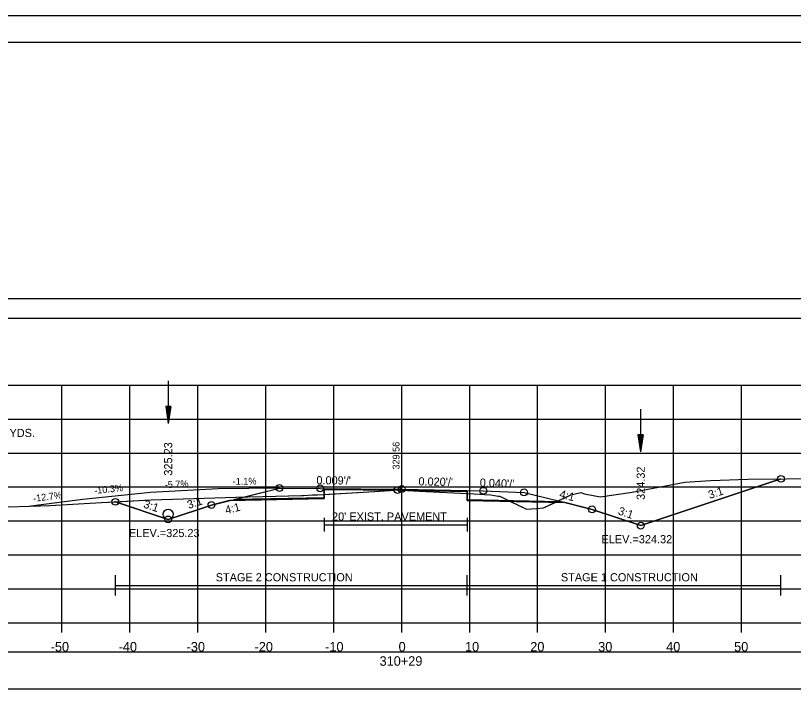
# Model space of a CAD drawing. Extents: x 1376273 to 1384221, y 378927 to 384592.
# Drawn here: x 1381301.5 to 1381416, y 381503 to 381605.2 of the extents above; entities that cross this region are included whole.
import ezdxf

# ---------------------------------------------------------------- set-up
doc = ezdxf.new("R2010")
doc.units = 0
for name, color, linetype in [('R_Alt Surface', 7, 'Continuous'), ('R_Axis', 7, 'Continuous'), ('R_Axis Annot', 7, 'Continuous'), ('R_Border', 7, 'Continuous'), ('R_Border Notes', 7, 'Continuous'), ('R_Contours', 7, 'Continuous'), ('R_Dimension', 7, 'Continuous'), ('R_Drive', 7, 'Continuous'), ('R_Exist Surface', 7, 'Continuous'), ('R_Fin Surface', 7, 'Continuous'), ('R_Grid', 7, 'Continuous'), ('R_No Plot', 7, 'Continuous'), ('R_Water', 7, 'Continuous'), ('R_Xsect Elev', 7, 'Continuous'), ('R_Xsect Slope', 7, 'Continuous'), ('T_Detection Zones', 7, 'Continuous'), ('T_Notes', 7, 'Continuous')]:
    doc.layers.add(name, color=color, linetype=linetype)

msp = doc.modelspace()

# ---------------------------------------------------------------- linework, layer by layer
at = {"layer": 'R_Alt Surface'}
for points in [[(1381333.72, 381534.04), (1381346.94, 381534.31), (1381346.95, 381535.47), (1381358.35, 381535.37), (1381367.99, 381535.18), (1381368, 381534.01), (1381381.62, 381533.74)], [(1381346.95, 381531.29), (1381346.95, 381529.29)], [(1381367.99, 381531.29), (1381367.99, 381529.29)], [(1381346.95, 381530.29), (1381367.99, 381530.29)]]:
    msp.add_lwpolyline(points, dxfattribs=at)
at = {"layer": 'R_Axis'}
for p, q in [((1381208.35, 381515.85), (1381508.35, 381515.85)), ((1381308.35, 381514.45), (1381308.35, 381515.85)), ((1381318.35, 381514.45), (1381318.35, 381515.85)), ((1381328.35, 381514.45), (1381328.35, 381515.85)), ((1381338.35, 381514.45), (1381338.35, 381515.85)), ((1381348.35, 381514.45), (1381348.35, 381515.85)), ((1381358.35, 381514.45), (1381358.35, 381515.85)), ((1381368.35, 381514.45), (1381368.35, 381515.85)), ((1381378.35, 381514.45), (1381378.35, 381515.85)), ((1381388.35, 381514.45), (1381388.35, 381515.85)), ((1381398.35, 381514.45), (1381398.35, 381515.85)), ((1381408.35, 381514.45), (1381408.35, 381515.85))]:
    msp.add_line(p, q, dxfattribs=at)
at = {"layer": 'R_Axis Annot'}
for points in [[(1381207.46, 381560.71), (1381509.26, 381560.71), (1381509.26, 381563.52), (1381207.46, 381563.52)], [(1381207.5, 381506.14), (1381509.19, 381506.14), (1381509.19, 381511.55), (1381207.5, 381511.55)]]:
    msp.add_lwpolyline(points, close=True, dxfattribs=at)
at = {"layer": 'R_Border'}
for p, q in [((1381200.35, 381601.31), (1381516.53, 381601.31)), ((1381352.87, 381601.05), (1381352.87, 381601.05)), ((1381352.87, 381601.05), (1381352.87, 381601.05))]:
    msp.add_line(p, q, dxfattribs=at)
at = {"layer": 'R_Contours'}
for points in [[(1381380.91, 381533.59), (1381383.23, 381534.68), (1381384.68, 381535.02), (1381385.24, 381534.84), (1381387.53, 381534.39), (1381392.25, 381535.1), (1381400.02, 381536.58), (1381403.85, 381536.79), (1381409.26, 381537.01), (1381414.15, 381537.05), (1381393.52, 381530.17), (1381386.35, 381532.56), (1381382.35, 381533.56)], [(1381357.32, 381535.38), (1381357.72, 381535.41), (1381358.31, 381535.37)], [(1381367.99, 381534.88), (1381368.99, 381534.84), (1381370.55, 381534.75), (1381371.47, 381534.7), (1381372.53, 381534.52), (1381372.74, 381534.48), (1381373.07, 381534.33), (1381374.33, 381533.72), (1381368, 381533.85)], [(1381374.33, 381533.72), (1381376.69, 381532.57), (1381378.2, 381532.71), (1381379.19, 381532.78), (1381380.91, 381533.59)]]:
    msp.add_lwpolyline(points, close=True, dxfattribs=at)
at = {"layer": 'R_Dimension'}
for p, q in [((1381316.21, 381519.87), (1381316.21, 381522.87)), ((1381367.99, 381519.87), (1381367.99, 381522.87)), ((1381414.15, 381519.87), (1381414.15, 381522.87)), ((1381316.21, 381521.37), (1381414.15, 381521.37))]:
    msp.add_line(p, q, dxfattribs=at)
at = {"layer": 'R_Drive'}
for p, q in [((1381321.36, 381535.03), (1381311.42, 381534)), ((1381331.35, 381535.6), (1381321.36, 381535.03)), ((1381340.35, 381535.7), (1381331.35, 381535.6)), ((1381311.42, 381534), (1381303.77, 381533.03))]:
    msp.add_line(p, q, dxfattribs=at)
at = {"layer": 'R_Exist Surface'}
msp.add_lwpolyline([(1381297.36, 381532.83), (1381306.56, 381533.12), (1381314.19, 381533.56), (1381321.5, 381533.97), (1381333.98, 381534.35), (1381335.69, 381534.38), (1381337.91, 381534.44), (1381343.6, 381534.62), (1381343.92, 381534.62), (1381345.24, 381534.68), (1381345.95, 381534.71), (1381354.34, 381535.19), (1381357.72, 381535.41), (1381360.98, 381535.22), (1381368.99, 381534.84), (1381370.55, 381534.75), (1381371.47, 381534.7), (1381372.53, 381534.52), (1381372.74, 381534.48), (1381373.07, 381534.33), (1381376.69, 381532.57), (1381378.2, 381532.71), (1381379.19, 381532.78), (1381383.23, 381534.68), (1381384.68, 381535.02), (1381385.24, 381534.84), (1381387.53, 381534.39), (1381392.25, 381535.1), (1381400.02, 381536.58), (1381403.85, 381536.79), (1381409.26, 381537.01), (1381420.6, 381537.09)], dxfattribs=at)
at = {"layer": 'R_Fin Surface'}
msp.add_lwpolyline([(1381316.21, 381533.67), (1381323.98, 381531.08), (1381330.35, 381533.2), (1381333.88, 381534.08), (1381340.35, 381535.7), (1381346.35, 381535.65), (1381358.35, 381535.54), (1381370.35, 381535.3), (1381376.35, 381535.06), (1381381.59, 381533.75), (1381386.35, 381532.56), (1381393.52, 381530.17), (1381414.15, 381537.05)], dxfattribs=at)
at = {"layer": 'R_Grid'}
for p, q in [((1381208.35, 381550.85), (1381508.35, 381550.85)), ((1381308.35, 381515.85), (1381308.35, 381550.85)), ((1381318.35, 381515.85), (1381318.35, 381550.85)), ((1381328.35, 381515.85), (1381328.35, 381550.85)), ((1381338.35, 381515.85), (1381338.35, 381550.85)), ((1381348.35, 381515.85), (1381348.35, 381550.85)), ((1381358.35, 381515.85), (1381358.35, 381550.85)), ((1381368.35, 381515.85), (1381368.35, 381550.85)), ((1381378.35, 381515.85), (1381378.35, 381550.85)), ((1381388.35, 381515.85), (1381388.35, 381550.85)), ((1381398.35, 381515.85), (1381398.35, 381550.85)), ((1381408.35, 381515.85), (1381408.35, 381550.85)), ((1381208.35, 381545.85), (1381508.35, 381545.85)), ((1381208.35, 381540.85), (1381508.35, 381540.85)), ((1381208.35, 381535.85), (1381508.35, 381535.85)), ((1381208.35, 381530.85), (1381508.35, 381530.85)), ((1381208.35, 381525.85), (1381508.35, 381525.85)), ((1381208.35, 381520.85), (1381508.35, 381520.85)), ((1381208.35, 381515.85), (1381508.35, 381515.85))]:
    msp.add_line(p, q, dxfattribs=at)
at = {"layer": 'R_No Plot'}
msp.add_line((1381187.95, 381605.2), (1381521.28, 381605.2), dxfattribs=at)
for points in [[(1381187.94, 381605.2), (1381521.28, 381605.2), (1381521.28, 381391.86), (1381187.94, 381391.86)], [(1381434.27, 381601.31), (1381434.27, 381591.43), (1381470, 381591.43), (1381470, 381588.51), (1381493.2, 381588.51), (1381493.2, 381564.17), (1381516.53, 381564.17), (1381516.53, 381395.85), (1381200.35, 381395.85), (1381200.35, 381601.31)]]:
    msp.add_lwpolyline(points, close=True, dxfattribs=at)
msp.add_lwpolyline([(1381333, 381533.86), (1381346.94, 381534.14), (1381346.95, 381535.47), (1381358.35, 381535.37), (1381367.99, 381535.18), (1381368, 381533.85), (1381382.35, 381533.56)], dxfattribs=at)
for centre in [(1381414.15, 381537.05), (1381340.35, 381535.7), (1381346.35, 381535.65), (1381357.72, 381535.41), (1381358.35, 381535.54), (1381370.35, 381535.3), (1381376.35, 381535.06), (1381316.21, 381533.67), (1381330.35, 381533.2), (1381386.35, 381532.56), (1381323.98, 381531.08), (1381323.98, 381531.08), (1381393.52, 381530.17), (1381393.52, 381530.17)]:
    msp.add_circle(centre, 0.5, dxfattribs=at)
at = {"layer": 'R_Water'}
for p, q in [((1381324, 381551.45), (1381324, 381545.2)), ((1381323.62, 381547.7), (1381324, 381545.2)), ((1381324.37, 381547.7), (1381323.62, 381547.7)), ((1381323.69, 381547.7), (1381324, 381545.61)), ((1381323.75, 381547.7), (1381324, 381546.04)), ((1381323.81, 381547.7), (1381324, 381546.46)), ((1381323.88, 381547.7), (1381324, 381546.88)), ((1381323.94, 381547.7), (1381324, 381547.3)), ((1381324.37, 381547.7), (1381324, 381545.2)), ((1381324.12, 381547.7), (1381324, 381546.88)), ((1381324.25, 381547.7), (1381324, 381546.04)), ((1381324.31, 381547.7), (1381324, 381545.61)), ((1381324.18, 381547.7), (1381324, 381546.46)), ((1381324.06, 381547.7), (1381324, 381547.3)), ((1381393.49, 381547.29), (1381393.49, 381541.04)), ((1381393.11, 381543.54), (1381393.49, 381541.04)), ((1381393.86, 381543.54), (1381393.11, 381543.54)), ((1381393.17, 381543.54), (1381393.49, 381541.46)), ((1381393.24, 381543.54), (1381393.49, 381541.89)), ((1381393.3, 381543.54), (1381393.49, 381542.31)), ((1381393.36, 381543.54), (1381393.49, 381542.73)), ((1381393.43, 381543.54), (1381393.49, 381543.15)), ((1381393.86, 381543.54), (1381393.49, 381541.04)), ((1381393.61, 381543.54), (1381393.49, 381542.73)), ((1381393.73, 381543.54), (1381393.49, 381541.89)), ((1381393.8, 381543.54), (1381393.49, 381541.46)), ((1381393.67, 381543.54), (1381393.49, 381542.31)), ((1381393.54, 381543.54), (1381393.49, 381543.15))]:
    msp.add_line(p, q, dxfattribs=at)
msp.add_circle((1381323.98, 381531.83), 0.75, dxfattribs=at)
at = {"layer": 'T_Detection Zones'}
for points in [[(1381346.94, 381534.77), (1381354.34, 381535.19), (1381357.32, 381535.38), (1381346.95, 381535.47)], [(1381358.31, 381535.37), (1381360.98, 381535.22), (1381367.99, 381534.88), (1381367.99, 381535.18), (1381358.35, 381535.37)], [(1381316.21, 381533.67), (1381321.5, 381533.97), (1381333.98, 381534.35), (1381335.69, 381534.38), (1381337.91, 381534.44), (1381343.6, 381534.62), (1381343.92, 381534.62), (1381345.24, 381534.68), (1381345.95, 381534.71), (1381346.94, 381534.77), (1381346.94, 381534.14), (1381333, 381533.86), (1381330.35, 381533.2), (1381323.98, 381531.08)]]:
    msp.add_lwpolyline(points, close=True, dxfattribs=at)
at = {"layer": 'T_Notes'}
for p, q in [((1381321.36, 381535.03), (1381311.42, 381534)), ((1381331.35, 381535.6), (1381321.36, 381535.03)), ((1381340.35, 381535.7), (1381331.35, 381535.6)), ((1381311.42, 381534), (1381303.77, 381533.03))]:
    msp.add_line(p, q, dxfattribs=at)
for points in [[(1381316.21, 381533.67), (1381323.98, 381531.08), (1381330.35, 381533.2), (1381333.88, 381534.08), (1381335.01, 381534.37), (1381340.35, 381535.7)], [(1381303.77, 381533.03), (1381306.56, 381533.12), (1381314.19, 381533.56), (1381316.21, 381533.67)]]:
    msp.add_lwpolyline(points, dxfattribs=at)

# ---------------------------------------------------------------- texts
at = {"layer": 'R_Alt Surface'}
msp.add_text("20' EXIST. PAVEMENT", height=1.2, dxfattribs=at).set_placement((1381348.1, 381530.9))
at = {"layer": 'R_Axis Annot'}
for s, p in [('-50', (1381306.69, 381511.65)), ('-40', (1381316.69, 381511.65)), ('-30', (1381326.69, 381511.65)), ('-20', (1381336.69, 381511.65)), ('-10', (1381347.08, 381511.65)), ('0', (1381357.89, 381511.65)), ('10', (1381367.66, 381511.65)), ('20', (1381377.26, 381511.65)), ('30', (1381387.26, 381511.65)), ('40', (1381397.26, 381511.65)), ('50', (1381407.26, 381511.65)), ('310+29', (1381355.09, 381509.55))]:
    msp.add_text(s, height=1.4, dxfattribs=at).set_placement(p)
at = {"layer": 'R_Border Notes'}
for s, p in [('ELEV.=325.23', (1381318.21, 381528.48)), ('ELEV.=324.32', (1381387.75, 381527.57))]:
    msp.add_text(s, height=1.2, dxfattribs=at).set_placement(p)
at = {"layer": 'R_Dimension'}
for s, p in [('STAGE 2 CONSTRUCTION', (1381330.98, 381521.97)), ('STAGE 1 CONSTRUCTION', (1381381.77, 381521.97))]:
    msp.add_text(s, height=1.2, dxfattribs=at).set_placement(p)
at = {"layer": 'R_Drive'}
msp.add_text('CONSTRUCT APPROACH = 60 CU. YDS.', height=1.2, dxfattribs=at).set_placement((1381273.84, 381543.2))
for s, rotation, p in [('-10.3%', 5.9026, (1381313.15, 381534.82)), ('-5.7%', 3.2686, (1381323.51, 381535.67)), ('-1.1%', 0.6345, (1381333.49, 381536.18)), ('-12.7%', 7.2541, (1381304.18, 381533.66))]:
    msp.add_text(s, height=1, rotation=rotation, dxfattribs=at).set_placement(p)
at = {"layer": 'R_Xsect Elev'}
for s, height, p in [('325.23', 1.2, (1381324.58, 381537.52)), ('329.56', 1, (1381358.02, 381538.41)), ('329.56', 1, (1381358.02, 381538.41)), ('324.32', 1.2, (1381394.12, 381533.95))]:
    msp.add_text(s, height=height, rotation=90, dxfattribs=at).set_placement(p)
at = {"layer": 'R_Xsect Slope'}
for s, rotation, p in [("0.009'/'", 359.4885, (1381345.79, 381536.25)), ("0.020'/'", 358.8542, (1381360.8, 381536.09)), ("0.040'/'", 357.7094, (1381369.81, 381535.92)), ('4:1', 345.9638, (1381381.47, 381534.29)), ('3:1', 18.4349, (1381403.68, 381534.08)), ('3:1', 341.5651, (1381320.25, 381532.85)), ('3:1', 18.4349, (1381327.01, 381532.61)), ('4:1', 14.0362, (1381332.52, 381531.85)), ('3:1', 341.5651, (1381390.09, 381531.84))]:
    msp.add_text(s, height=1.2, rotation=rotation, dxfattribs=at).set_placement(p)

doc.saveas('drawing.dxf')
